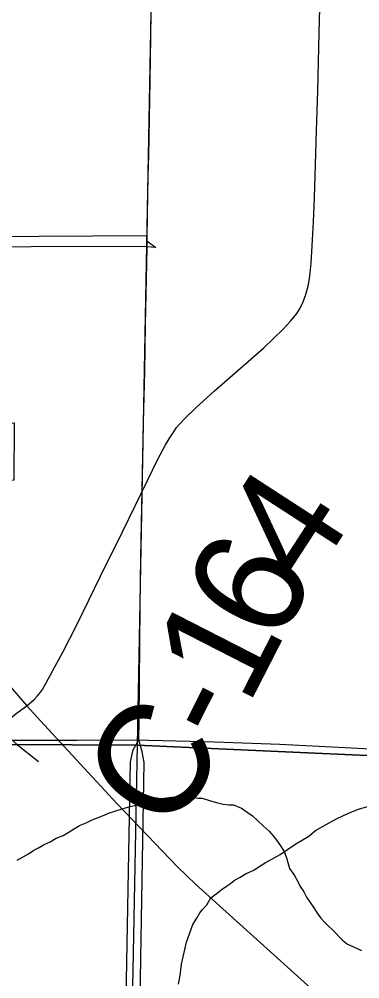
# Model space of a CAD drawing. Extents: x 2.4 to 73.1, y 4.5 to 25.6.
# Drawn here: x 48.599 to 48.6863, y 23.5141 to 23.7602 of the extents above; entities that cross this region are included whole.
import ezdxf

# ---------------------------------------------------------------- set-up
doc = ezdxf.new("R2010")
doc.units = 0
for name, color, linetype in [('GM_X_County_Road', 7, 'Continuous'), ('GM_X_County_Road_Text', 7, 'Continuous'), ('GM_X_Minor_River', 7, 'Continuous'), ('GM_X_Section', 7, 'Continuous'), ('GM_X_State_Route', 7, 'Continuous'), ('GM_X_Township_Road', 7, 'Continuous'), ('GM_X_US_Shield', 7, 'Continuous')]:
    doc.layers.add(name, color=color, linetype=linetype)

msp = doc.modelspace()

# ---------------------------------------------------------------- linework, layer by layer
at = {"layer": 'GM_X_County_Road'}
for points in [[(48.6009, 23.58412), (48.6028, 23.58579), (48.60359, 23.58659), (48.60415, 23.58725), (48.60492, 23.58831), (48.61015, 23.59786), (48.61381, 23.60507), (48.61984, 23.61734), (48.62545, 23.62878), (48.63183, 23.64193), (48.63446, 23.64721), (48.63651, 23.65102), (48.63788, 23.65331), (48.63858, 23.65439), (48.63932, 23.6555), (48.64026, 23.65652), (48.64139, 23.65768), (48.64423, 23.6605), (48.64906, 23.66487), (48.66173, 23.67592), (48.66666, 23.68068), (48.66858, 23.68277), (48.67013, 23.68476), (48.67098, 23.6861), (48.67169, 23.68754), (48.67238, 23.68932), (48.67307, 23.69175), (48.67352, 23.69424), (48.67387, 23.69767), (48.67419, 23.70359), (48.67442, 23.70824), (48.67468, 23.71445), (48.6749, 23.72004), (48.67525, 23.73153), (48.67555, 23.74178), (48.67592, 23.7567), (48.67623, 23.76943)], [(48.52442, 23.76209), (48.52387, 23.73), (48.57666, 23.72998), (48.57621, 23.7044), (48.63168, 23.70474), (48.63165, 23.70336), (48.634, 23.70161), (48.63162, 23.70179), (48.61496, 23.70188), (48.57617, 23.70164), (48.57581, 23.68032), (48.54793, 23.68014), (48.54757, 23.65646), (48.59768, 23.65666), (48.59755, 23.64195), (48.58552, 23.64169), (48.52161, 23.64023), (48.52147, 23.57533), (48.48139, 23.57509), (48.45658, 23.5747), (48.45341, 23.44944)], [(48.5939, 23.57535), (48.61385, 23.57533), (48.62968, 23.57539)], [(48.62968, 23.57539), (48.63221, 23.57532), (48.64276, 23.57504), (48.64902, 23.57491), (48.66581, 23.57429), (48.69583, 23.57272), (48.70684, 23.57219)]]:
    msp.add_lwpolyline(points, dxfattribs=at)
at = {"layer": 'GM_X_Minor_River'}
for points in [[(48.59846, 23.54453), (48.6, 23.54544), (48.60135, 23.54617), (48.6027, 23.54708), (48.60405, 23.54781), (48.6054, 23.54853), (48.60693, 23.54925), (48.60848, 23.55017), (48.61021, 23.55088), (48.61155, 23.55161), (48.61291, 23.55252), (48.61445, 23.55343), (48.61617, 23.55415), (48.61771, 23.55487), (48.62078, 23.55612), (48.62213, 23.55665), (48.62327, 23.557), (48.62538, 23.55771), (48.6271, 23.55823), (48.62863, 23.55858), (48.62998, 23.55911), (48.63131, 23.55946), (48.63265, 23.5598), (48.6338, 23.56015), (48.63494, 23.56031), (48.63609, 23.56048), (48.63742, 23.56063), (48.63876, 23.56079), (48.64008, 23.56075), (48.64198, 23.56071), (48.6435, 23.56067), (48.64482, 23.56044), (48.64577, 23.56042), (48.64672, 23.56021), (48.64804, 23.55979), (48.64955, 23.55937), (48.65124, 23.55895), (48.65276, 23.55872), (48.6539, 23.5587), (48.65597, 23.55788), (48.65746, 23.5569), (48.65876, 23.55591), (48.66006, 23.55474), (48.66155, 23.55338), (48.66303, 23.55201), (48.66451, 23.55026), (48.6658, 23.54852), (48.66689, 23.54679), (48.6676, 23.54487), (48.6683, 23.54238), (48.66958, 23.54064), (48.67049, 23.53891), (48.67103, 23.53776), (48.67195, 23.53641), (48.67267, 23.53506), (48.67359, 23.53371), (48.6745, 23.53236), (48.67542, 23.531), (48.67633, 23.52965), (48.67726, 23.52868), (48.67819, 23.52771), (48.6793, 23.52673), (48.68189, 23.52401), (48.68319, 23.52302), (48.68451, 23.52242), (48.68582, 23.52182), (48.68676, 23.52141)], [(48.65312, 23.53858), (48.65409, 23.53932), (48.65564, 23.54022), (48.65719, 23.54113), (48.65911, 23.54202), (48.66047, 23.54293), (48.66201, 23.54384), (48.66356, 23.54474), (48.66587, 23.54601), (48.66781, 23.54728), (48.66994, 23.54874), (48.67323, 23.55074), (48.67498, 23.5522), (48.67691, 23.55329), (48.6802, 23.5551), (48.68212, 23.55599), (48.68405, 23.55688), (48.68597, 23.55759), (48.68827, 23.55828)], [(48.63983, 23.51275), (48.64028, 23.51501), (48.64055, 23.51786), (48.64098, 23.51974), (48.64142, 23.52163), (48.64185, 23.52352), (48.64351, 23.52803), (48.64451, 23.52971), (48.6453, 23.53102), (48.64609, 23.53195), (48.64707, 23.53306), (48.64808, 23.53493), (48.64982, 23.53621), (48.65099, 23.53713), (48.65215, 23.53785), (48.65312, 23.53858)]]:
    msp.add_lwpolyline(points, dxfattribs=at)
at = {"layer": 'GM_X_Section'}
for points in [[(48.13902, 24.07839), (48.63861, 24.07794), (48.62925, 23.57407), (48.12804, 23.57663)], [(48.12804, 23.57663), (48.62925, 23.57407), (48.61956, 23.07268), (48.11463, 23.07626)]]:
    msp.add_lwpolyline(points, close=True, dxfattribs=at)
at = {"layer": 'GM_X_State_Route'}
for p, q in [((48.63177, 23.70299), (48.63179, 23.70447)), ((48.63174, 23.70151), (48.63177, 23.70299)), ((48.63016, 23.62219), (48.63085, 23.65683)), ((48.63013, 23.5193), (48.63064, 23.54949)), ((48.62909, 23.45743), (48.63013, 23.5193))]:
    msp.add_line(p, q, dxfattribs=at)
for points in [[(48.63179, 23.70447), (48.63206, 23.72019), (48.63217, 23.72514), (48.63253, 23.7445), (48.63271, 23.75566), (48.6328, 23.76197), (48.63292, 23.76967), (48.63298, 23.77436), (48.63314, 23.78394)], [(48.63085, 23.65683), (48.63118, 23.66984), (48.63137, 23.68186), (48.63174, 23.70151)], [(48.51602, 23.66764), (48.52172, 23.66431), (48.52396, 23.66298), (48.5262, 23.66153), (48.52992, 23.65892), (48.53341, 23.65631), (48.53751, 23.65295), (48.54263, 23.64841), (48.54782, 23.64348), (48.55262, 23.63862), (48.55963, 23.63113), (48.56772, 23.62212), (48.57018, 23.61932), (48.57599, 23.6129), (48.58657, 23.60067), (48.6009, 23.58412)], [(48.62968, 23.57539), (48.62975, 23.58046), (48.62995, 23.60968), (48.63016, 23.62219)], [(48.6009, 23.58412), (48.60442, 23.5803), (48.61461, 23.56927), (48.62407, 23.55897), (48.63953, 23.54287), (48.64418, 23.5384), (48.65555, 23.52818), (48.67732, 23.50848)], [(48.62541, 23.45774), (48.62747, 23.56979), (48.62821, 23.57285), (48.62968, 23.57539)], [(48.63064, 23.54949), (48.63098, 23.56961), (48.63049, 23.5723), (48.62968, 23.57539)]]:
    msp.add_lwpolyline(points, dxfattribs=at)
at = {"layer": 'GM_X_Township_Road'}
for points in [[(48.59381, 23.57821), (48.59561, 23.58002), (48.59814, 23.58217), (48.6009, 23.58412)], [(48.59381, 23.57821), (48.59855, 23.5741), (48.6039, 23.56986)]]:
    msp.add_lwpolyline(points, dxfattribs=at)
at = {"layer": 'GM_X_US_Shield'}
for points in [[(48.75853, 23.56827), (48.75853, 24.07138), (48.63861, 24.07794), (48.62925, 23.57407)], [(48.75853, 23.06895), (48.75853, 23.56827), (48.62925, 23.57407), (48.61956, 23.07268), (48.74418, 23.06979)]]:
    msp.add_lwpolyline(points, close=True, dxfattribs=at)

# ---------------------------------------------------------------- texts
at = {"layer": 'GM_X_County_Road_Text'}
for s, rotation, p in [('4', 57.0403, (48.67315, 23.61422)), ('6', 62.9421, (48.66557, 23.59931)), ('1', 62.916, (48.6576, 23.58371)), ('-', 63.2414, (48.65237, 23.57333)), ('C', 55.4444, (48.63698, 23.55049))]:
    msp.add_text(s, height=0.02841, rotation=rotation, dxfattribs=at).set_placement(p)

doc.saveas('drawing.dxf')
